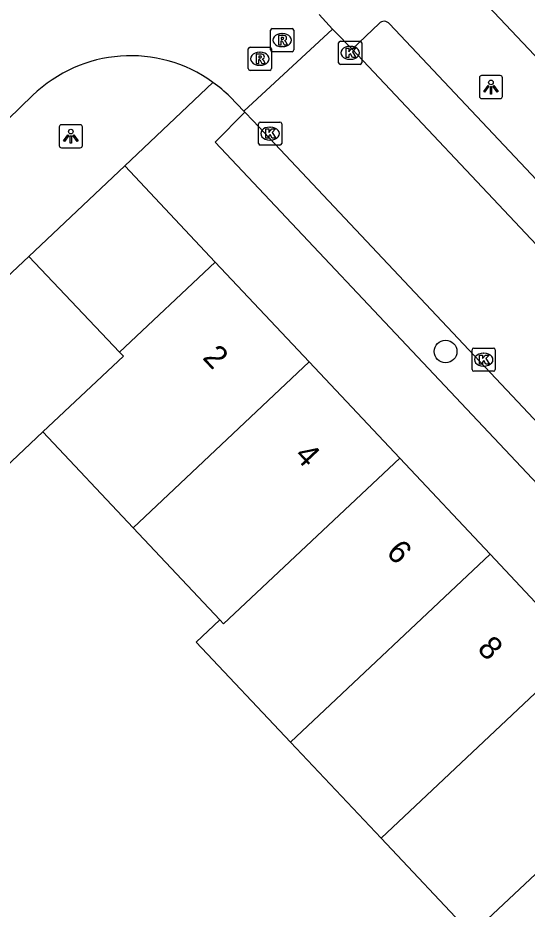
# Model space of a CAD drawing. Extents: x 162542 to 163144, y 380786 to 381511.
# Drawn here: x 162623.61 to 162645.6, y 381250.74 to 381289.25 of the extents above; entities that cross this region are included whole.
import ezdxf

# ---------------------------------------------------------------- set-up
doc = ezdxf.new("R2010")
doc.units = 0
for name, color, linetype in [('IMGEO_Boom', 7, 'Continuous'), ('IMGEO_Kolk', 7, 'Continuous'), ('IMGEO_Lichtpunt', 7, 'Continuous'), ('IMGEO_Muur', 7, 'Continuous'), ('IMGEO_Pand', 7, 'Continuous'), ('IMGEO_Pand_nummerreeks', 7, 'Continuous'), ('IMGEO_Rijbaan_lokaal_open', 7, 'Continuous'), ('IMGEO_Rioolput', 7, 'Continuous'), ('IMGEO_Voetpad_open', 7, 'Continuous')]:
    doc.layers.add(name, color=color, linetype=linetype)

msp = doc.modelspace()

# ---------------------------------------------------------------- linework, layer by layer
at = {"layer": 'IMGEO_Boom'}
msp.add_circle((162642.083, 381274.829), 0.489, dxfattribs=at)
at = {"layer": 'IMGEO_Kolk'}
for p, q in [((162637.464, 381287.306), (162637.464, 381288.158)), ((162637.539, 381288.232), (162638.391, 381288.232)), ((162637.952, 381288.012), (162637.977, 381288.012)), ((162638.465, 381288.158), (162638.465, 381287.306)), ((162638.391, 381287.232), (162637.539, 381287.232)), ((162637.975, 381287.452), (162637.95, 381287.452)), ((162634.004, 381283.818), (162634.004, 381284.67)), ((162634.079, 381284.744), (162634.931, 381284.744)), ((162634.492, 381284.524), (162634.517, 381284.524)), ((162635.005, 381284.67), (162635.005, 381283.818)), ((162634.931, 381283.744), (162634.079, 381283.744)), ((162634.515, 381283.964), (162634.49, 381283.964)), ((162643.226, 381274.053), (162643.226, 381274.905)), ((162643.301, 381274.979), (162644.153, 381274.979)), ((162644.227, 381274.905), (162644.227, 381274.053)), ((162643.714, 381274.759), (162643.739, 381274.759)), ((162643.737, 381274.199), (162643.712, 381274.199)), ((162644.153, 381273.979), (162643.301, 381273.979))]:
    msp.add_line(p, q, dxfattribs=at)
for points in [[(162637.464, 381287.306), (162637.464, 381288.158)], [(162637.539, 381288.232), (162638.391, 381288.232)], [(162637.785, 381287.932), (162637.908, 381287.932), (162637.908, 381287.781), (162638.038, 381287.932), (162638.202, 381287.932), (162638.056, 381287.781), (162638.209, 381287.532), (162638.057, 381287.532), (162637.972, 381287.696), (162637.908, 381287.629), (162637.908, 381287.532), (162637.785, 381287.532), (162637.785, 381287.932)], [(162638.465, 381288.158), (162638.465, 381287.306)], [(162638.391, 381287.232), (162637.539, 381287.232)], [(162634.004, 381283.818), (162634.004, 381284.67)], [(162634.079, 381284.744), (162634.931, 381284.744)], [(162635.005, 381284.67), (162635.005, 381283.818)], [(162634.325, 381284.444), (162634.448, 381284.444), (162634.448, 381284.293), (162634.578, 381284.444), (162634.742, 381284.444), (162634.596, 381284.293), (162634.749, 381284.044), (162634.597, 381284.044), (162634.512, 381284.208), (162634.448, 381284.141), (162634.448, 381284.044), (162634.325, 381284.044), (162634.325, 381284.444)], [(162634.931, 381283.744), (162634.079, 381283.744)], [(162643.226, 381274.053), (162643.226, 381274.905)], [(162643.301, 381274.979), (162644.153, 381274.979)], [(162644.227, 381274.905), (162644.227, 381274.053)], [(162643.547, 381274.679), (162643.67, 381274.679), (162643.67, 381274.528), (162643.8, 381274.679), (162643.964, 381274.679), (162643.818, 381274.528), (162643.971, 381274.279), (162643.819, 381274.279), (162643.734, 381274.443), (162643.67, 381274.376), (162643.67, 381274.279), (162643.547, 381274.279), (162643.547, 381274.679)], [(162644.153, 381273.979), (162643.301, 381273.979)]]:
    msp.add_lwpolyline(points, dxfattribs=at)
for centre, start, end in [((162637.541, 381288.156), 91.552, 178.448), ((162637.541, 381288.156), 91.552, 178.448), ((162638.389, 381288.156), 1.552, 88.448), ((162638.389, 381288.156), 1.552, 88.448), ((162637.541, 381287.308), 181.552, 268.448), ((162637.541, 381287.308), 181.552, 268.448), ((162638.389, 381287.308), 271.552, 358.448), ((162638.389, 381287.308), 271.552, 358.448), ((162634.081, 381284.668), 91.552, 178.448), ((162634.081, 381284.668), 91.552, 178.448), ((162634.929, 381284.668), 1.552, 88.448), ((162634.929, 381284.668), 1.552, 88.448), ((162634.081, 381283.82), 181.552, 268.448), ((162634.081, 381283.82), 181.552, 268.448), ((162634.929, 381283.82), 271.552, 358.448), ((162634.929, 381283.82), 271.552, 358.448), ((162643.303, 381274.903), 91.552, 178.448), ((162643.303, 381274.903), 91.552, 178.448), ((162644.151, 381274.903), 1.552, 88.448), ((162644.151, 381274.903), 1.552, 88.448), ((162643.303, 381274.055), 181.552, 268.448), ((162643.303, 381274.055), 181.552, 268.448), ((162644.151, 381274.055), 271.552, 358.448), ((162644.151, 381274.055), 271.552, 358.448)]:
    msp.add_arc(centre, 0.0765, start, end, dxfattribs=at)
for centre, major_axis, ratio, start_param, end_param in [((162637.951, 381287.732), (-0.387, 0.002), 0.722429, 4.712389, 7.853982), ((162637.976, 381287.732), (-0.39, 0.002), 0.717154, 1.570796, 4.712389), ((162634.491, 381284.244), (-0.387, 0.002), 0.722429, 4.712389, 7.853982), ((162634.516, 381284.244), (-0.39, 0.002), 0.717154, 1.570796, 4.712389), ((162643.713, 381274.479), (-0.387, 0.002), 0.722429, 4.712389, 7.853982), ((162643.738, 381274.479), (-0.39, 0.002), 0.717154, 1.570796, 4.712389)]:
    msp.add_ellipse(centre, major_axis=major_axis, ratio=ratio, start_param=start_param, end_param=end_param, dxfattribs=at)
at = {"layer": 'IMGEO_Lichtpunt'}
for p, q in [((162643.542, 381286.658), (162643.542, 381285.851)), ((162643.542, 381286.658), (162643.542, 381285.851)), ((162644.444, 381286.753), (162643.636, 381286.753)), ((162644.444, 381286.753), (162643.636, 381286.753)), ((162644.538, 381285.851), (162644.538, 381286.658)), ((162644.538, 381285.851), (162644.538, 381286.658)), ((162643.636, 381285.757), (162644.444, 381285.757)), ((162643.636, 381285.757), (162644.444, 381285.757)), ((162625.404, 381284.532), (162625.404, 381283.725)), ((162625.404, 381284.532), (162625.404, 381283.725)), ((162626.306, 381284.627), (162625.498, 381284.627)), ((162626.306, 381284.627), (162625.498, 381284.627)), ((162626.4, 381283.725), (162626.4, 381284.532)), ((162626.4, 381283.725), (162626.4, 381284.532)), ((162625.498, 381283.631), (162626.306, 381283.631)), ((162625.498, 381283.631), (162626.306, 381283.631))]:
    msp.add_line(p, q, dxfattribs=at)
for points in [[(162643.916, 381286.322), (162643.955, 381286.294), (162643.767, 381286.032), (162643.729, 381286.059), (162643.916, 381286.322)], [(162644.018, 381286.274), (162644.065, 381286.274), (162644.065, 381285.952), (162644.018, 381285.952), (162644.018, 381286.274)], [(162644.128, 381286.294), (162644.166, 381286.321), (162644.353, 381286.059), (162644.314, 381286.031), (162644.128, 381286.294)], [(162625.778, 381284.196), (162625.817, 381284.168), (162625.629, 381283.906), (162625.591, 381283.933), (162625.778, 381284.196)], [(162625.88, 381284.148), (162625.927, 381284.148), (162625.927, 381283.826), (162625.88, 381283.826), (162625.88, 381284.148)], [(162625.99, 381284.168), (162626.028, 381284.195), (162626.215, 381283.933), (162626.176, 381283.905), (162625.99, 381284.168)]]:
    msp.add_lwpolyline(points, dxfattribs=at)
for centre in [(162644.041, 381286.456), (162625.903, 381284.33)]:
    msp.add_circle(centre, 0.0994, dxfattribs=at)
for centre, start, end in [((162643.636, 381286.658), 90, 180), ((162643.636, 381286.658), 90, 180), ((162644.444, 381286.658), 0, 90), ((162644.444, 381286.658), 0, 90), ((162643.636, 381285.851), 180, 270), ((162643.636, 381285.851), 180, 270), ((162644.444, 381285.851), 270, 0), ((162644.444, 381285.851), 270, 360), ((162625.498, 381284.532), 90, 180), ((162625.498, 381284.532), 90, 180), ((162626.306, 381284.532), 0, 90), ((162626.306, 381284.532), 0, 90), ((162625.498, 381283.725), 180, 270), ((162625.498, 381283.725), 180, 270), ((162626.306, 381283.725), 270, 0), ((162626.306, 381283.725), 270, 360)]:
    msp.add_arc(centre, 0.0946, start, end, dxfattribs=at)
at = {"layer": 'IMGEO_Muur'}
for points in [[(162624.093, 381278.942), (162628.238, 381282.845)], [(162628.238, 381282.845), (162632.139, 381278.693)]]:
    msp.add_lwpolyline(points, dxfattribs=at)
at = {"layer": 'IMGEO_Pand'}
for points in [[(162643.678, 381290.028), (162651.893, 381281.31)], [(162624.093, 381278.942), (162615.787, 381271.127)], [(162628.006, 381274.809), (162624.093, 381278.942)], [(162632.139, 381278.693), (162628.006, 381274.809)], [(162632.139, 381278.693), (162636.196, 381274.379)], [(162624.695, 381271.355), (162628.175, 381274.63), (162628.006, 381274.809)], [(162636.196, 381274.379), (162628.589, 381267.219)], [(162636.196, 381274.379), (162640.101, 381270.226)], [(162619.859, 381266.803), (162624.695, 381271.355)], [(162624.695, 381271.355), (162628.589, 381267.219)], [(162640.101, 381270.226), (162632.498, 381263.069), (162632.34, 381263.237)], [(162640.101, 381270.226), (162644.007, 381266.073)], [(162628.589, 381267.219), (162632.34, 381263.237)], [(162635.386, 381257.959), (162644.007, 381266.073)], [(162644.007, 381266.073), (162647.912, 381261.921)], [(162632.34, 381263.237), (162631.32, 381262.277), (162635.386, 381257.959)], [(162639.294, 381253.809), (162647.912, 381261.921)], [(162635.386, 381257.959), (162639.294, 381253.809)], [(162647.338, 381253.552), (162643.203, 381249.659), (162639.294, 381253.809)]]:
    msp.add_lwpolyline(points, dxfattribs=at)
at = {"layer": 'IMGEO_Rijbaan_lokaal_open'}
for points in [[(162637.2, 381288.757), (162636.626, 381289.395)], [(162633.377, 381285.21), (162637.2, 381288.757)], [(162638.045, 381287.891), (162637.309, 381288.643), (162637.2, 381288.757)], [(162646.243, 381279.193), (162638.045, 381287.891)], [(162623.196, 381284.872), (162624.252, 381285.886)], [(162632.779, 381285.83), (162633.377, 381285.21)], [(162633.377, 381285.21), (162633.421, 381285.165)], [(162633.421, 381285.165), (162633.777, 381284.795), (162664.513, 381252.131), (162664.93, 381251.684)]]:
    msp.add_lwpolyline(points, dxfattribs=at)
for centre, radius, start, end in [((162628.486, 381281.539), 6.068, 54.1599, 134.2424), ((162628.577, 381281.628), 5.942, 44.9962, 54.3647)]:
    msp.add_arc(centre, radius, start, end, dxfattribs=at)
at = {"layer": 'IMGEO_Rioolput'}
for p, q in [((162634.524, 381287.857), (162634.524, 381288.709)), ((162634.599, 381288.783), (162635.451, 381288.783)), ((162635.525, 381288.709), (162635.525, 381287.857)), ((162635.012, 381288.563), (162635.037, 381288.563)), ((162633.638, 381287.976), (162634.49, 381287.976)), ((162635.035, 381288.003), (162635.01, 381288.003)), ((162633.563, 381287.05), (162633.563, 381287.902)), ((162634.051, 381287.756), (162634.076, 381287.756)), ((162634.564, 381287.902), (162634.564, 381287.05)), ((162635.451, 381287.783), (162634.599, 381287.783)), ((162634.074, 381287.196), (162634.049, 381287.196)), ((162634.49, 381286.976), (162633.638, 381286.976))]:
    msp.add_line(p, q, dxfattribs=at)
for points in [[(162634.524, 381287.857), (162634.524, 381288.709)], [(162634.599, 381288.783), (162635.451, 381288.783)], [(162635.525, 381288.709), (162635.525, 381287.857)], [(162635.113, 381288.481), (162634.861, 381288.483), (162634.861, 381288.083)], [(162635.039, 381288.402), (162634.985, 381288.402), (162634.985, 381288.321)], [(162634.985, 381288.321), (162635.037, 381288.321)], [(162633.638, 381287.976), (162634.49, 381287.976)], [(162634.861, 381288.083), (162634.985, 381288.083), (162634.985, 381288.245), (162634.996, 381288.245)], [(162635.043, 381288.216), (162635.114, 381288.083), (162635.254, 381288.083), (162635.189, 381288.209)], [(162633.563, 381287.05), (162633.563, 381287.902)], [(162634.152, 381287.674), (162633.9, 381287.676), (162633.9, 381287.276)], [(162634.078, 381287.595), (162634.024, 381287.595), (162634.024, 381287.514)], [(162634.564, 381287.902), (162634.564, 381287.05)], [(162635.451, 381287.783), (162634.599, 381287.783)], [(162633.9, 381287.276), (162634.024, 381287.276), (162634.024, 381287.438), (162634.035, 381287.438)], [(162634.024, 381287.514), (162634.076, 381287.514)], [(162634.082, 381287.409), (162634.153, 381287.276), (162634.293, 381287.276), (162634.228, 381287.402)], [(162634.49, 381286.976), (162633.638, 381286.976)]]:
    msp.add_lwpolyline(points, dxfattribs=at)
for centre, radius, start, end in [((162634.601, 381288.707), 0.0765, 91.552, 178.448), ((162634.601, 381288.707), 0.0765, 91.552, 178.448), ((162635.449, 381288.707), 0.0765, 1.552, 88.448), ((162635.449, 381288.707), 0.0765, 1.552, 88.448), ((162635.021, 381288.51), 0.19, 274.7715, 282.9687), ((162635.045, 381288.306), 0.0964, 77.0061, 93.1865), ((162635.059, 381288.363), 0.0378, 276.6634, 79.6772), ((162635.112, 381288.371), 0.109, 350.3612, 89.416), ((162635.11, 381288.371), 0.112, 277.5842, 350.9817), ((162633.64, 381287.9), 0.0765, 91.552, 178.448), ((162633.64, 381287.9), 0.0765, 91.552, 178.448), ((162634.488, 381287.9), 0.0765, 1.552, 88.448), ((162634.488, 381287.9), 0.0765, 1.552, 88.448), ((162634.995, 381288.192), 0.0533, 26.0293, 88.6989), ((162635.094, 381288.156), 0.108, 29.5134, 73.7905), ((162634.084, 381287.499), 0.0964, 77.0061, 93.1865), ((162634.098, 381287.556), 0.0378, 276.6634, 79.6772), ((162634.151, 381287.564), 0.109, 350.3612, 89.416), ((162634.149, 381287.564), 0.112, 277.5842, 350.9817), ((162634.601, 381287.859), 0.0765, 181.552, 268.448), ((162634.601, 381287.859), 0.0765, 181.552, 268.448), ((162635.449, 381287.859), 0.0765, 271.552, 358.448), ((162635.449, 381287.859), 0.0765, 271.552, 358.448), ((162634.034, 381287.385), 0.0533, 26.0293, 88.6989), ((162634.06, 381287.703), 0.19, 274.7715, 282.9687), ((162634.133, 381287.349), 0.108, 29.5134, 73.7905), ((162633.64, 381287.052), 0.0765, 181.552, 268.448), ((162633.64, 381287.052), 0.0765, 181.552, 268.448), ((162634.488, 381287.052), 0.0765, 271.552, 358.448), ((162634.488, 381287.052), 0.0765, 271.552, 358.448)]:
    msp.add_arc(centre, radius, start, end, dxfattribs=at)
for centre, major_axis, ratio, start_param, end_param in [((162635.011, 381288.283), (-0.387, 0.002), 0.722429, 4.712389, 7.853982), ((162635.036, 381288.283), (-0.39, 0.002), 0.717154, 1.570796, 4.712389), ((162634.05, 381287.476), (-0.387, 0.002), 0.722429, 4.712389, 7.853982), ((162634.075, 381287.476), (-0.39, 0.002), 0.717154, 1.570796, 4.712389)]:
    msp.add_ellipse(centre, major_axis=major_axis, ratio=ratio, start_param=start_param, end_param=end_param, dxfattribs=at)
at = {"layer": 'IMGEO_Voetpad_open'}
for points in [[(162639.217, 381289.002), (162638.045, 381287.891)], [(162647.665, 381280.485), (162639.66, 381288.983)], [(162632.039, 381286.458), (162628.238, 381282.845)], [(162633.421, 381285.165), (162632.137, 381283.873), (162654.323, 381260.31)], [(162628.238, 381282.845), (162624.093, 381278.942)], [(162628.238, 381282.845), (162632.139, 381278.693)]]:
    msp.add_lwpolyline(points, dxfattribs=at)
msp.add_arc((162639.43, 381288.805), 0.291, 37.8375, 137.2508, dxfattribs=at)

# ---------------------------------------------------------------- texts
at = {"layer": 'IMGEO_Pand_nummerreeks'}
for s, rotation, p in [('2', 313.0983, (162631.55, 381274.543)), ('4', 313.3437, (162635.513, 381270.303)), ('6', 313.9972, (162639.476, 381266.108)), ('8', 313.6973, (162643.408, 381261.956))]:
    msp.add_text(s, height=1, rotation=rotation, dxfattribs=at).set_placement(p)

doc.saveas('drawing.dxf')
